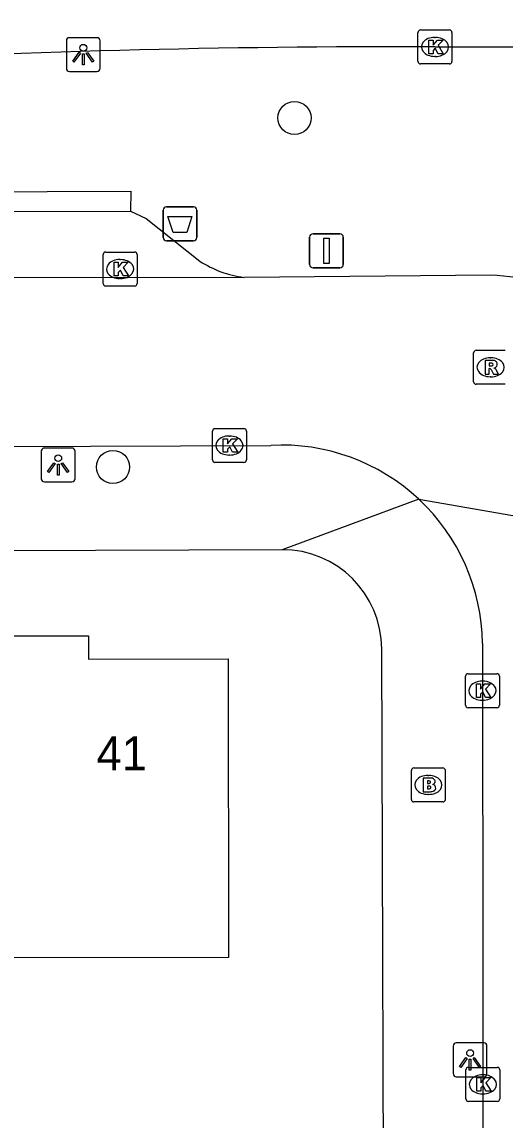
# Model space of a CAD drawing. Extents: x 160732 to 162105, y 387428 to 388479.
# Drawn here: x 161348.8 to 161363.03, y 388308.91 to 388341.25 of the extents above; entities that cross this region are included whole.
import ezdxf

# ---------------------------------------------------------------- set-up
doc = ezdxf.new("R2010")
doc.units = 0
for name, color, linetype in [('IMGEO_Afvalbak', 7, 'Continuous'), ('IMGEO_Boom', 7, 'Continuous'), ('IMGEO_Brandkraan', 7, 'Continuous'), ('IMGEO_Kolk', 7, 'Continuous'), ('IMGEO_Lichtpunt', 7, 'Continuous'), ('IMGEO_Pand', 7, 'Continuous'), ('IMGEO_Pand_nummerreeks', 7, 'Continuous'), ('IMGEO_Parkeervlak_open', 7, 'Continuous'), ('IMGEO_Rijbaan_lokaal_open', 7, 'Continuous'), ('IMGEO_Rijbaan_regionaal_gesloten', 7, 'Continuous'), ('IMGEO_Rioolput', 7, 'Continuous'), ('IMGEO_Verkeersbordpaal', 7, 'Continuous'), ('IMGEO_Voetpad_open', 7, 'Continuous')]:
    doc.layers.add(name, color=color, linetype=linetype)

msp = doc.modelspace()

# ---------------------------------------------------------------- linework, layer by layer
at = {"layer": 'IMGEO_Afvalbak'}
for p, q in [((161352.961, 388334.905), (161352.961, 388335.705)), ((161352.961, 388335.705), (161352.961, 388334.905)), ((161353.061, 388335.805), (161353.851, 388335.805)), ((161353.851, 388335.805), (161353.061, 388335.805)), ((161353.951, 388335.705), (161353.951, 388334.905)), ((161353.951, 388334.905), (161353.951, 388335.705)), ((161353.851, 388334.805), (161353.061, 388334.805)), ((161353.061, 388334.805), (161353.851, 388334.805))]:
    msp.add_line(p, q, dxfattribs=at)
msp.add_lwpolyline([(161353.104, 388335.519), (161353.808, 388335.519), (161353.659, 388335.049), (161353.253, 388335.049), (161353.104, 388335.519)], dxfattribs=at)
for centre, start, end in [((161353.061, 388335.705), 90, 180), ((161353.061, 388335.705), 90, 180), ((161353.851, 388335.705), 0, 90), ((161353.851, 388335.705), 360, 90), ((161353.061, 388334.905), 180, 270), ((161353.061, 388334.905), 180, 270), ((161353.851, 388334.905), 270, 0), ((161353.851, 388334.905), 270, 0)]:
    msp.add_arc(centre, 0.1, start, end, dxfattribs=at)
at = {"layer": 'IMGEO_Boom'}
for centre in [(161356.83, 388338.424), (161351.483, 388328.143)]:
    msp.add_circle(centre, 0.489, dxfattribs=at)
at = {"layer": 'IMGEO_Brandkraan'}
for p, q in [((161360.272, 388318.353), (161360.272, 388319.205)), ((161360.347, 388319.279), (161361.199, 388319.279)), ((161361.273, 388319.205), (161361.273, 388318.353)), ((161360.76, 388319.059), (161360.785, 388319.059)), ((161360.783, 388318.499), (161360.758, 388318.499)), ((161361.199, 388318.279), (161360.347, 388318.279))]:
    msp.add_line(p, q, dxfattribs=at)
for points in [[(161360.272, 388318.353), (161360.272, 388319.205)], [(161360.347, 388319.279), (161361.199, 388319.279)], [(161361.273, 388319.205), (161361.273, 388318.353)], [(161360.62, 388318.979), (161360.62, 388318.579), (161360.833, 388318.579)], [(161360.851, 388318.979), (161360.62, 388318.979)], [(161360.799, 388318.898), (161360.745, 388318.898), (161360.745, 388318.822)], [(161360.745, 388318.822), (161360.798, 388318.822)], [(161360.807, 388318.746), (161360.745, 388318.746), (161360.745, 388318.665)], [(161360.745, 388318.665), (161360.807, 388318.665)], [(161361.199, 388318.279), (161360.347, 388318.279)]]:
    msp.add_lwpolyline(points, dxfattribs=at)
for centre, radius, start, end in [((161360.349, 388319.203), 0.0765, 91.552, 178.448), ((161360.349, 388319.203), 0.0765, 91.552, 178.448), ((161361.197, 388319.203), 0.0765, 1.552, 88.448), ((161361.197, 388319.203), 0.0765, 1.552, 88.448), ((161360.8, 388318.86), 0.0379, 267.8285, 90.9355), ((161360.855, 388318.834), 0.145, 59.4692, 91.5367), ((161360.88, 388318.881), 0.0922, 285.5137, 58.1501), ((161360.808, 388318.705), 0.0404, 269.8759, 90.5077), ((161360.839, 388318.83), 0.251, 268.6676, 293.5347), ((161360.885, 388318.689), 0.105, 301.3115, 78.989), ((161360.349, 388318.355), 0.0765, 181.552, 268.448), ((161360.349, 388318.355), 0.0765, 181.552, 268.448), ((161361.197, 388318.355), 0.0765, 271.552, 358.448), ((161361.197, 388318.355), 0.0765, 271.552, 358.448)]:
    msp.add_arc(centre, radius, start, end, dxfattribs=at)
for centre, major_axis, ratio, start_param, end_param in [((161360.759, 388318.779), (-0.387, 0.002), 0.722429, 4.712389, 7.853982), ((161360.784, 388318.779), (-0.39, 0.002), 0.717154, 1.570796, 4.712389)]:
    msp.add_ellipse(centre, major_axis=major_axis, ratio=ratio, start_param=start_param, end_param=end_param, dxfattribs=at)
at = {"layer": 'IMGEO_Kolk'}
for p, q in [((161360.468, 388340.091), (161360.468, 388340.943)), ((161360.543, 388341.017), (161361.395, 388341.017)), ((161361.469, 388340.943), (161361.469, 388340.091)), ((161360.956, 388340.797), (161360.981, 388340.797)), ((161360.979, 388340.237), (161360.954, 388340.237)), ((161361.395, 388340.017), (161360.543, 388340.017)), ((161351.194, 388333.547), (161351.194, 388334.399)), ((161351.269, 388334.473), (161352.121, 388334.473)), ((161352.195, 388334.399), (161352.195, 388333.547)), ((161351.682, 388334.253), (161351.707, 388334.253)), ((161352.121, 388333.473), (161351.269, 388333.473)), ((161351.705, 388333.693), (161351.68, 388333.693)), ((161354.413, 388328.35), (161354.413, 388329.202)), ((161354.488, 388329.276), (161355.34, 388329.276)), ((161355.414, 388329.202), (161355.414, 388328.35)), ((161354.901, 388329.056), (161354.926, 388329.056)), ((161355.34, 388328.276), (161354.488, 388328.276)), ((161354.924, 388328.496), (161354.899, 388328.496)), ((161361.942, 388322.054), (161362.794, 388322.054)), ((161361.867, 388321.128), (161361.867, 388321.98)), ((161362.355, 388321.834), (161362.38, 388321.834)), ((161362.868, 388321.98), (161362.868, 388321.128)), ((161362.378, 388321.274), (161362.353, 388321.274)), ((161362.794, 388321.054), (161361.942, 388321.054)), ((161361.953, 388310.458), (161362.805, 388310.458)), ((161361.878, 388309.532), (161361.878, 388310.384)), ((161362.366, 388310.238), (161362.391, 388310.238)), ((161362.879, 388310.384), (161362.879, 388309.532)), ((161362.805, 388309.458), (161361.953, 388309.458)), ((161362.389, 388309.678), (161362.364, 388309.678))]:
    msp.add_line(p, q, dxfattribs=at)
for points in [[(161360.468, 388340.091), (161360.468, 388340.943)], [(161360.543, 388341.017), (161361.395, 388341.017)], [(161361.469, 388340.943), (161361.469, 388340.091)], [(161360.789, 388340.717), (161360.912, 388340.717), (161360.912, 388340.566), (161361.042, 388340.717), (161361.206, 388340.717), (161361.06, 388340.566), (161361.213, 388340.317), (161361.061, 388340.317), (161360.976, 388340.481), (161360.912, 388340.414), (161360.912, 388340.317), (161360.789, 388340.317), (161360.789, 388340.717)], [(161361.395, 388340.017), (161360.543, 388340.017)], [(161351.194, 388333.547), (161351.194, 388334.399)], [(161351.269, 388334.473), (161352.121, 388334.473)], [(161352.195, 388334.399), (161352.195, 388333.547)], [(161351.515, 388334.173), (161351.638, 388334.173), (161351.638, 388334.022), (161351.768, 388334.173), (161351.932, 388334.173), (161351.786, 388334.022), (161351.939, 388333.773), (161351.787, 388333.773), (161351.702, 388333.937), (161351.638, 388333.87), (161351.638, 388333.773), (161351.515, 388333.773), (161351.515, 388334.173)], [(161352.121, 388333.473), (161351.269, 388333.473)], [(161354.413, 388328.35), (161354.413, 388329.202)], [(161354.488, 388329.276), (161355.34, 388329.276)], [(161355.414, 388329.202), (161355.414, 388328.35)], [(161354.734, 388328.976), (161354.857, 388328.976), (161354.857, 388328.825), (161354.987, 388328.976), (161355.151, 388328.976), (161355.005, 388328.825), (161355.158, 388328.576), (161355.006, 388328.576), (161354.921, 388328.74), (161354.857, 388328.673), (161354.857, 388328.576), (161354.734, 388328.576), (161354.734, 388328.976)], [(161355.34, 388328.276), (161354.488, 388328.276)], [(161361.942, 388322.054), (161362.794, 388322.054)], [(161361.867, 388321.128), (161361.867, 388321.98)], [(161362.188, 388321.754), (161362.311, 388321.754), (161362.311, 388321.603), (161362.441, 388321.754), (161362.605, 388321.754), (161362.459, 388321.603), (161362.612, 388321.354), (161362.46, 388321.354), (161362.375, 388321.518), (161362.311, 388321.451), (161362.311, 388321.354), (161362.188, 388321.354), (161362.188, 388321.754)], [(161362.868, 388321.98), (161362.868, 388321.128)], [(161362.794, 388321.054), (161361.942, 388321.054)], [(161361.953, 388310.458), (161362.805, 388310.458)], [(161361.878, 388309.532), (161361.878, 388310.384)], [(161362.199, 388310.158), (161362.322, 388310.158), (161362.322, 388310.007), (161362.452, 388310.158), (161362.616, 388310.158), (161362.47, 388310.007), (161362.623, 388309.758), (161362.471, 388309.758), (161362.386, 388309.922), (161362.322, 388309.855), (161362.322, 388309.758), (161362.199, 388309.758), (161362.199, 388310.158)], [(161362.879, 388310.384), (161362.879, 388309.532)], [(161362.805, 388309.458), (161361.953, 388309.458)]]:
    msp.add_lwpolyline(points, dxfattribs=at)
for centre, start, end in [((161360.545, 388340.941), 91.552, 178.448), ((161360.545, 388340.941), 91.552, 178.448), ((161361.393, 388340.941), 1.552, 88.448), ((161361.393, 388340.941), 1.552, 88.448), ((161360.545, 388340.093), 181.552, 268.448), ((161360.545, 388340.093), 181.552, 268.448), ((161361.393, 388340.093), 271.552, 358.448), ((161361.393, 388340.093), 271.552, 358.448), ((161351.271, 388334.397), 91.552, 178.448), ((161351.271, 388334.397), 91.552, 178.448), ((161352.119, 388334.397), 1.552, 88.448), ((161352.119, 388334.397), 1.552, 88.448), ((161351.271, 388333.549), 181.552, 268.448), ((161351.271, 388333.549), 181.552, 268.448), ((161352.119, 388333.549), 271.552, 358.448), ((161352.119, 388333.549), 271.552, 358.448), ((161354.49, 388329.2), 91.552, 178.448), ((161354.49, 388329.2), 91.552, 178.448), ((161355.338, 388329.2), 1.552, 88.448), ((161355.338, 388329.2), 1.552, 88.448), ((161354.49, 388328.352), 181.552, 268.448), ((161354.49, 388328.352), 181.552, 268.448), ((161355.338, 388328.352), 271.552, 358.448), ((161355.338, 388328.352), 271.552, 358.448), ((161361.944, 388321.978), 91.552, 178.448), ((161361.944, 388321.978), 91.552, 178.448), ((161362.792, 388321.978), 1.552, 88.448), ((161362.792, 388321.978), 1.552, 88.448), ((161361.944, 388321.13), 181.552, 268.448), ((161361.944, 388321.13), 181.552, 268.448), ((161362.792, 388321.13), 271.552, 358.448), ((161362.792, 388321.13), 271.552, 358.448), ((161361.955, 388310.382), 91.552, 178.448), ((161361.955, 388310.382), 91.552, 178.448), ((161362.803, 388310.382), 1.552, 88.448), ((161362.803, 388310.382), 1.552, 88.448), ((161361.955, 388309.534), 181.552, 268.448), ((161361.955, 388309.534), 181.552, 268.448), ((161362.803, 388309.534), 271.552, 358.448), ((161362.803, 388309.534), 271.552, 358.448)]:
    msp.add_arc(centre, 0.0765, start, end, dxfattribs=at)
for centre, major_axis, ratio, start_param, end_param in [((161360.955, 388340.517), (-0.387, 0.002), 0.722429, 4.712389, 7.853982), ((161360.98, 388340.517), (-0.39, 0.002), 0.717154, 1.570796, 4.712389), ((161351.681, 388333.973), (-0.387, 0.002), 0.722429, 4.712389, 7.853982), ((161351.706, 388333.973), (-0.39, 0.002), 0.717154, 1.570796, 4.712389), ((161354.9, 388328.776), (-0.387, 0.002), 0.722429, 4.712389, 7.853982), ((161354.925, 388328.776), (-0.39, 0.002), 0.717154, 1.570796, 4.712389), ((161362.354, 388321.554), (-0.387, 0.002), 0.722429, 4.712389, 7.853982), ((161362.379, 388321.554), (-0.39, 0.002), 0.717154, 1.570796, 4.712389), ((161362.365, 388309.958), (-0.387, 0.002), 0.722429, 4.712389, 7.853982), ((161362.39, 388309.958), (-0.39, 0.002), 0.717154, 1.570796, 4.712389)]:
    msp.add_ellipse(centre, major_axis=major_axis, ratio=ratio, start_param=start_param, end_param=end_param, dxfattribs=at)
at = {"layer": 'IMGEO_Lichtpunt'}
for p, q in [((161350.11, 388340.694), (161350.11, 388339.887)), ((161350.11, 388340.694), (161350.11, 388339.887)), ((161351.012, 388340.789), (161350.204, 388340.789)), ((161351.012, 388340.789), (161350.204, 388340.789)), ((161351.106, 388339.887), (161351.106, 388340.694)), ((161351.106, 388339.887), (161351.106, 388340.694)), ((161350.204, 388339.793), (161351.012, 388339.793)), ((161350.204, 388339.793), (161351.012, 388339.793)), ((161349.372, 388328.606), (161349.372, 388327.799)), ((161349.372, 388328.606), (161349.372, 388327.799)), ((161350.274, 388328.701), (161349.466, 388328.701)), ((161350.274, 388328.701), (161349.466, 388328.701)), ((161350.368, 388327.799), (161350.368, 388328.606)), ((161350.368, 388327.799), (161350.368, 388328.606)), ((161349.466, 388327.705), (161350.274, 388327.705)), ((161349.466, 388327.705), (161350.274, 388327.705)), ((161361.503, 388311.082), (161361.503, 388310.275)), ((161361.503, 388311.082), (161361.503, 388310.275)), ((161362.405, 388311.177), (161361.597, 388311.177)), ((161362.405, 388311.177), (161361.597, 388311.177)), ((161362.499, 388310.275), (161362.499, 388311.082)), ((161362.499, 388310.275), (161362.499, 388311.082)), ((161361.597, 388310.181), (161362.405, 388310.181)), ((161361.597, 388310.181), (161362.405, 388310.181))]:
    msp.add_line(p, q, dxfattribs=at)
for points in [[(161350.484, 388340.358), (161350.523, 388340.33), (161350.335, 388340.068), (161350.297, 388340.095), (161350.484, 388340.358)], [(161350.586, 388340.31), (161350.633, 388340.31), (161350.633, 388339.988), (161350.586, 388339.988), (161350.586, 388340.31)], [(161350.696, 388340.33), (161350.734, 388340.357), (161350.921, 388340.095), (161350.882, 388340.067), (161350.696, 388340.33)], [(161349.746, 388328.27), (161349.785, 388328.242), (161349.597, 388327.98), (161349.559, 388328.007), (161349.746, 388328.27)], [(161349.848, 388328.222), (161349.895, 388328.222), (161349.895, 388327.9), (161349.848, 388327.9), (161349.848, 388328.222)], [(161349.958, 388328.242), (161349.996, 388328.269), (161350.183, 388328.007), (161350.144, 388327.979), (161349.958, 388328.242)], [(161361.877, 388310.746), (161361.916, 388310.718), (161361.728, 388310.456), (161361.69, 388310.483), (161361.877, 388310.746)], [(161362.089, 388310.718), (161362.127, 388310.745), (161362.314, 388310.483), (161362.275, 388310.455), (161362.089, 388310.718)], [(161361.979, 388310.698), (161362.026, 388310.698), (161362.026, 388310.376), (161361.979, 388310.376), (161361.979, 388310.698)]]:
    msp.add_lwpolyline(points, dxfattribs=at)
for centre in [(161350.609, 388340.492), (161349.871, 388328.404), (161362.002, 388310.88)]:
    msp.add_circle(centre, 0.0994, dxfattribs=at)
for centre, start, end in [((161350.204, 388340.694), 90, 180), ((161350.204, 388340.694), 90, 180), ((161351.012, 388340.694), 0, 90), ((161351.012, 388340.694), 0, 90), ((161350.204, 388339.887), 180, 270), ((161350.204, 388339.887), 180, 270), ((161351.012, 388339.887), 270, 0), ((161351.012, 388339.887), 270, 360), ((161349.466, 388328.606), 90, 180), ((161349.466, 388328.606), 90, 180), ((161350.274, 388328.606), 0, 90), ((161350.274, 388328.606), 0, 90), ((161349.466, 388327.799), 180, 270), ((161349.466, 388327.799), 180, 270), ((161350.274, 388327.799), 270, 0), ((161350.274, 388327.799), 270, 360), ((161361.597, 388311.082), 90, 180), ((161361.597, 388311.082), 90, 180), ((161362.405, 388311.082), 0, 90), ((161362.405, 388311.082), 0, 90), ((161361.597, 388310.275), 180, 270), ((161361.597, 388310.275), 180, 270), ((161362.405, 388310.275), 270, 0), ((161362.405, 388310.275), 270, 360)]:
    msp.add_arc(centre, 0.0946, start, end, dxfattribs=at)
at = {"layer": 'IMGEO_Pand'}
msp.add_lwpolyline([(161348.456, 388323.169), (161350.762, 388323.173), (161350.764, 388322.487), (161354.875, 388322.494), (161354.888, 388313.699), (161348.469, 388313.689)], dxfattribs=at)
at = {"layer": 'IMGEO_Parkeervlak_open'}
msp.add_lwpolyline([(161351.998, 388335.674), (161352.461, 388335.463), (161354.038, 388334.209)], dxfattribs=at)
msp.add_arc((161355.736, 388336.813), 3.109, 236.8951, 262.7731, dxfattribs=at)
at = {"layer": 'IMGEO_Rijbaan_lokaal_open'}
for points in [[(161355.345, 388333.729), (161321.672, 388333.684)], [(161362.615, 388333.792), (161355.345, 388333.729)], [(161314.31, 388328.326), (161315.214, 388328.576), (161316.245, 388328.625), (161356.138, 388328.781)], [(161360.496, 388327.193), (161367.389, 388325.998)], [(161362.367, 388322.948), (161362.452, 388231.846)]]:
    msp.add_lwpolyline(points, dxfattribs=at)
for centre, radius, start, end in [((161361.996, 388322.793), 11.017, 71.3356, 86.7808), ((161356.454, 388322.874), 5.915, 46.8967, 93.0611), ((161356.454, 388322.877), 5.913, 0.6907, 46.8807)]:
    msp.add_arc(centre, radius, start, end, dxfattribs=at)
at = {"layer": 'IMGEO_Rijbaan_regionaal_gesloten'}
msp.add_lwpolyline([(161360.969, 388340.517), (161380.012, 388340.564), (161487.581, 388340.828), (161504.085, 388340.81), (161549.597, 388341.023), (161566.129, 388340.965), (161612.645, 388341.048), (161640.503, 388341.159), (161664.102, 388341.252)], dxfattribs=at)
msp.add_arc((161359.729, 388033.961), 306.559, 89.76828, 93.23831, dxfattribs=at)
at = {"layer": 'IMGEO_Rioolput'}
for p, q in [((161362.105, 388330.655), (161362.105, 388331.507)), ((161362.18, 388331.581), (161363.032, 388331.581)), ((161362.593, 388331.361), (161362.618, 388331.361)), ((161362.616, 388330.801), (161362.591, 388330.801)), ((161363.032, 388330.581), (161362.18, 388330.581))]:
    msp.add_line(p, q, dxfattribs=at)
for points in [[(161362.105, 388330.655), (161362.105, 388331.507)], [(161362.18, 388331.581), (161363.032, 388331.581)], [(161362.694, 388331.279), (161362.442, 388331.281), (161362.442, 388330.881)], [(161362.62, 388331.2), (161362.566, 388331.2), (161362.566, 388331.119)], [(161362.566, 388331.119), (161362.618, 388331.119)], [(161362.442, 388330.881), (161362.566, 388330.881), (161362.566, 388331.043), (161362.577, 388331.043)], [(161362.624, 388331.014), (161362.695, 388330.881), (161362.835, 388330.881), (161362.77, 388331.007)], [(161363.032, 388330.581), (161362.18, 388330.581)]]:
    msp.add_lwpolyline(points, dxfattribs=at)
for centre, radius, start, end in [((161362.182, 388331.505), 0.0765, 91.552, 178.448), ((161362.182, 388331.505), 0.0765, 91.552, 178.448), ((161362.602, 388331.308), 0.19, 274.7715, 282.9687), ((161362.626, 388331.104), 0.0964, 77.0061, 93.1865), ((161362.64, 388331.161), 0.0378, 276.6634, 79.6772), ((161362.693, 388331.169), 0.109, 350.3612, 89.416), ((161362.691, 388331.169), 0.112, 277.5842, 350.9817), ((161362.576, 388330.99), 0.0533, 26.0293, 88.6989), ((161362.675, 388330.954), 0.108, 29.5134, 73.7905), ((161362.182, 388330.657), 0.0765, 181.552, 268.448), ((161362.182, 388330.657), 0.0765, 181.552, 268.448)]:
    msp.add_arc(centre, radius, start, end, dxfattribs=at)
for centre, major_axis, ratio, start_param, end_param in [((161362.592, 388331.081), (-0.387, 0.002), 0.722429, 4.712389, 7.853982), ((161362.617, 388331.081), (-0.39, 0.002), 0.717154, 1.570796, 4.712389)]:
    msp.add_ellipse(centre, major_axis=major_axis, ratio=ratio, start_param=start_param, end_param=end_param, dxfattribs=at)
at = {"layer": 'IMGEO_Verkeersbordpaal'}
for p, q in [((161357.377, 388335.01), (161358.167, 388335.01)), ((161358.167, 388335.01), (161357.377, 388335.01)), ((161357.277, 388334.11), (161357.277, 388334.91)), ((161357.277, 388334.91), (161357.277, 388334.11)), ((161358.267, 388334.91), (161358.267, 388334.11)), ((161358.267, 388334.11), (161358.267, 388334.91)), ((161358.167, 388334.01), (161357.377, 388334.01)), ((161357.377, 388334.01), (161358.167, 388334.01))]:
    msp.add_line(p, q, dxfattribs=at)
msp.add_lwpolyline([(161357.697, 388334.885), (161357.847, 388334.885), (161357.847, 388334.135), (161357.697, 388334.135), (161357.697, 388334.885)], dxfattribs=at)
for centre, start, end in [((161357.377, 388334.91), 90, 180), ((161357.377, 388334.91), 90, 180), ((161358.167, 388334.91), 0, 90), ((161358.167, 388334.91), 360, 90), ((161357.377, 388334.11), 180, 270), ((161357.377, 388334.11), 180, 270), ((161358.167, 388334.11), 270, 0), ((161358.167, 388334.11), 270, 0)]:
    msp.add_arc(centre, 0.1, start, end, dxfattribs=at)
at = {"layer": 'IMGEO_Voetpad_open'}
for points in [[(161324.864, 388335.643), (161324.858, 388336.163), (161352.008, 388336.264), (161351.998, 388335.674)], [(161324.864, 388335.643), (161351.998, 388335.674)], [(161360.496, 388327.193), (161356.466, 388325.708)], [(161356.466, 388325.708), (161317.946, 388325.57), (161314.966, 388325.559)], [(161359.471, 388301.516), (161359.398, 388322.788)]]:
    msp.add_lwpolyline(points, dxfattribs=at)
msp.add_arc((161356.469, 388322.779), 2.929, 0.184, 90.051, dxfattribs=at)

# ---------------------------------------------------------------- texts
at = {"layer": 'IMGEO_Pand_nummerreeks'}
msp.add_text('41', height=1, rotation=0.0949, dxfattribs=at).set_placement((161350.998, 388319.207))

doc.saveas('drawing.dxf')
